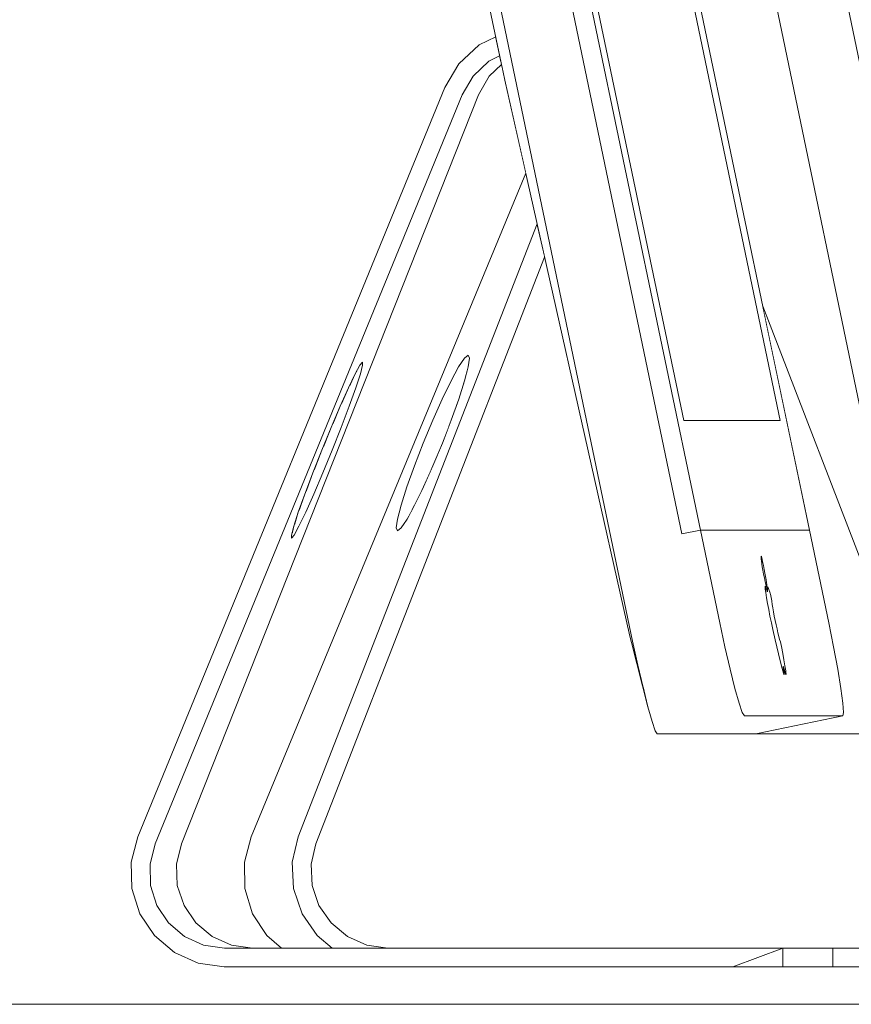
# Model space of a CAD drawing. Header units: millimetres. Extents: x -30280 to 309309, y -17460 to 4378.
# Tile 380 of 656: x 125637 to 125860, y -10686 to -10422. Entities that reach past the tile are written whole.
import ezdxf

# ---------------------------------------------------------------- set-up
doc = ezdxf.new("R2010")
doc.units = ezdxf.units.MM
doc.header["$MEASUREMENT"] = 0
doc.linetypes.add('Wipeout_Contour', pattern=[1000, 0, -1000])
doc.layers.add('P1_PLANTA PRIMERA_3_12_FAÇ_Façana', color=7, linetype='Continuous')
doc.layers.add('P1_PLANTA PRIMERA_3_Nuevo_09_EI_Mobiliari general', color=7, linetype='Continuous')
doc.layers.add('P1_PLANTA PRIMERA_3_Nuevo_09_EI_Mobiliari general_Pluma_Nº__1', color=7, linetype='Continuous', lineweight=5)

msp = doc.modelspace()

# ---------------------------------------------------------------- linework, layer by layer
at = {"layer": 'P1_PLANTA PRIMERA_3_Nuevo_09_EI_Mobiliari general_Pluma_Nº__1', "color": 7, "linetype": 'Continuous', "lineweight": 5}
msp.add_line((126352.39, -10686.05), (125602.39, -10686.05), dxfattribs=at)

# ---------------------------------------------------------------- wipeouts: each hides what was drawn before it
at = {"color": 254, "linetype": 'Wipeout_Contour', "lineweight": 0, "ltscale": 2397005.53849959}
msp.add_wipeout([(125679.25, -10648.53), (125679.49, -10654.18), (125681.29, -10659.56), (125684.49, -10664.25), (125688.86, -10667.88), (125694.05, -10670.18), (125699.66, -10670.97), (125707.38, -10670.97), (125703.51, -10667.65), (125699.68, -10661.78), (125697.61, -10655.06), (125697.47, -10648), (125699.26, -10641.14), (125772.86, -10463.35), (125767.25, -10438.44), (125766.37, -10434.24), (125763.06, -10437.4), (125760.2, -10442.38), (125680.58, -10643.04)], dxfattribs=at).dxf.layer = 'P1_PLANTA PRIMERA_3_12_FAÇ_Façana'
at = {"color": 254, "linetype": 'Wipeout_Contour', "lineweight": 0, "ltscale": 505153.528519}
msp.add_wipeout([(125824.32, -10251.1), (125888.57, -10560.05), (125893.52, -10559.01), (125829.27, -10250.06)], dxfattribs=at).dxf.layer = 'P1_PLANTA PRIMERA_3_Nuevo_09_EI_Mobiliari general'

# ---------------------------------------------------------------- next in the draw order: wipeouts: each hides what was drawn before it
at = {"color": 254, "linetype": 'Wipeout_Contour', "lineweight": 0, "ltscale": 757792.832656}
msp.add_wipeout([(125888.57, -10560.05), (125824.32, -10251.1), (125806.02, -10254.95), (125875.43, -10588.75), (125898.69, -10583.87), (125893.52, -10559.01)], dxfattribs=at).dxf.layer = 'P1_PLANTA PRIMERA_3_Nuevo_09_EI_Mobiliari general'
at = {"color": 254, "linetype": 'Wipeout_Contour', "lineweight": 0, "ltscale": 2018805.707801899}
msp.add_wipeout([(125710.29, -10648), (125710.64, -10655.06), (125712.92, -10661.78), (125716.96, -10667.65), (125720.97, -10670.97), (125735.89, -10670.97), (125730.27, -10670.18), (125725.07, -10667.88), (125720.69, -10664.25), (125717.46, -10659.56), (125715.63, -10654.18), (125715.36, -10648.53), (125716.65, -10643.04), (125777.93, -10485.88), (125775.93, -10476.97), (125711.91, -10641.14)], dxfattribs=at).dxf.layer = 'P1_PLANTA PRIMERA_3_Nuevo_09_EI_Mobiliari general'

# ---------------------------------------------------------------- next in the draw order: wipeouts: each hides what was drawn before it
at = {"color": 254, "linetype": 'Wipeout_Contour', "lineweight": 0, "ltscale": 757581.54484}
msp.add_wipeout([(125806.02, -10254.95), (125801.79, -10257.08), (125805, -10348.69), (125836.38, -10499.05), (125870.48, -10587.4), (125875.43, -10588.75)], dxfattribs=at).dxf.layer = 'P1_PLANTA PRIMERA_3_Nuevo_09_EI_Mobiliari general'
at = {"color": 254, "linetype": 'Wipeout_Contour', "lineweight": 0, "ltscale": 504781.041187}
msp.add_wipeout([(125756.46, -10512.93), (125754.89, -10515.29), (125757.21, -10516.23), (125757.71, -10513.44)], dxfattribs=at).dxf.layer = 'P1_PLANTA PRIMERA_3_Nuevo_09_EI_Mobiliari general'
at = {"color": 254, "linetype": 'Wipeout_Contour', "lineweight": 0, "ltscale": 630957.281166}
msp.add_wipeout([(125747.95, -10529.59), (125752.22, -10531.32), (125752.89, -10529.59), (125754.36, -10525.48), (125750.49, -10523.91)], dxfattribs=at).dxf.layer = 'P1_PLANTA PRIMERA_3_Nuevo_09_EI_Mobiliari general'
at = {"color": 254, "linetype": 'Wipeout_Contour', "lineweight": 0, "ltscale": 504656.606721}
msp.add_wipeout([(125703.51, -10667.65), (125707.38, -10670.97), (125720.97, -10670.97), (125716.96, -10667.65)], dxfattribs=at).dxf.layer = 'P1_PLANTA PRIMERA_3_Nuevo_09_EI_Mobiliari general'

# ---------------------------------------------------------------- next in the draw order: wipeouts: each hides what was drawn before it
at = {"color": 254, "linetype": 'Wipeout_Contour', "lineweight": 0, "ltscale": 1389310.656725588}
msp.add_wipeout([(125857.86, -10608.73), (125834.53, -10613.62), (125878.05, -10613.62), (125870.48, -10587.4), (125836.38, -10499.05), (125854.08, -10583.87), (125855.37, -10590.3), (125856.48, -10596.3), (125857.34, -10601.45), (125857.87, -10605.4), (125858.05, -10607.89)], dxfattribs=at).dxf.layer = 'P1_PLANTA PRIMERA_3_Nuevo_09_EI_Mobiliari general'
at = {"color": 254, "linetype": 'Wipeout_Contour', "lineweight": 0, "ltscale": 630972.410331}
msp.add_wipeout([(125754.89, -10515.29), (125752.86, -10519.03), (125756.06, -10520.33), (125756.48, -10519.03), (125757.21, -10516.23)], dxfattribs=at).dxf.layer = 'P1_PLANTA PRIMERA_3_Nuevo_09_EI_Mobiliari general'
at = {"color": 254, "linetype": 'Wipeout_Contour', "lineweight": 0, "ltscale": 630947.873828}
msp.add_wipeout([(125745.42, -10535.68), (125749.79, -10537.46), (125750.53, -10535.68), (125752.22, -10531.32), (125747.95, -10529.59)], dxfattribs=at).dxf.layer = 'P1_PLANTA PRIMERA_3_Nuevo_09_EI_Mobiliari general'
at = {"color": 254, "linetype": 'Wipeout_Contour', "lineweight": 0, "ltscale": 504639.36679}
msp.add_wipeout([(125699.68, -10661.78), (125703.51, -10667.65), (125716.96, -10667.65), (125712.92, -10661.78)], dxfattribs=at).dxf.layer = 'P1_PLANTA PRIMERA_3_Nuevo_09_EI_Mobiliari general'

# ---------------------------------------------------------------- next in the draw order: linework, layer by layer
at = {"layer": 'P1_PLANTA PRIMERA_3_Nuevo_09_EI_Mobiliari general_Pluma_Nº__1', "color": 7, "linetype": 'Continuous', "lineweight": 5}
for p, q in [((125854.08, -10583.87), (125848.89, -10559.01)), ((125855.37, -10590.3), (125854.08, -10583.87)), ((125856.48, -10596.3), (125855.37, -10590.3)), ((125857.34, -10601.45), (125856.48, -10596.3)), ((125857.87, -10605.4), (125857.34, -10601.45))]:
    msp.add_line(p, q, dxfattribs=at)

# ---------------------------------------------------------------- next in the draw order: wipeouts: each hides what was drawn before it
at = {"color": 254, "linetype": 'Wipeout_Contour', "lineweight": 0, "ltscale": 630965.661879}
msp.add_wipeout([(125750.49, -10523.91), (125754.36, -10525.48), (125754.92, -10523.91), (125756.06, -10520.33), (125752.86, -10519.03)], dxfattribs=at).dxf.layer = 'P1_PLANTA PRIMERA_3_Nuevo_09_EI_Mobiliari general'
at = {"color": 254, "linetype": 'Wipeout_Contour', "lineweight": 0, "ltscale": 630938.09864}
msp.add_wipeout([(125745.42, -10535.68), (125743.05, -10541.78), (125747.24, -10543.47), (125747.99, -10541.78), (125749.79, -10537.46)], dxfattribs=at).dxf.layer = 'P1_PLANTA PRIMERA_3_Nuevo_09_EI_Mobiliari general'
at = {"color": 254, "linetype": 'Wipeout_Contour', "lineweight": 0, "ltscale": 3662242.652510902}
msp.add_wipeout([(125839.71, -10588.4), (125840.59, -10592.13), (125841.43, -10595.46), (125841.95, -10597.37), (125841.97, -10596.31), (125842.43, -10597.3), (125842.35, -10595.36), (125842.09, -10593.79), (125841.78, -10592.05), (125841.42, -10590.18), (125841.13, -10588.98), (125840.71, -10587.5), (125840.23, -10585.49), (125839.98, -10584.37), (125839.73, -10583.21), (125839.49, -10582.04), (125839.27, -10580.92), (125839.08, -10579.86), (125838.79, -10578.07), (125838.53, -10576.57), (125838.04, -10574.9), (125837.15, -10574.08), (125837.2, -10575.71), (125837.42, -10577.12), (125837.68, -10578.64), (125837.99, -10580.3), (125838.33, -10582.07), (125838.7, -10583.87), (125839.09, -10585.66)], dxfattribs=at).dxf.layer = 'P1_PLANTA PRIMERA_3_Nuevo_09_EI_Mobiliari general'
at = {"color": 254, "linetype": 'Wipeout_Contour', "lineweight": 0, "ltscale": 504625.071212}
msp.add_wipeout([(125697.61, -10655.06), (125699.68, -10661.78), (125712.92, -10661.78), (125710.64, -10655.06)], dxfattribs=at).dxf.layer = 'P1_PLANTA PRIMERA_3_Nuevo_09_EI_Mobiliari general'

# ---------------------------------------------------------------- next in the draw order: wipeouts: each hides what was drawn before it
at = {"color": 254, "linetype": 'Wipeout_Contour', "lineweight": 0, "ltscale": 504858.672013}
msp.add_wipeout([(125755.2, -10250.06), (125750.23, -10251.1), (125814.71, -10560.05), (125819.67, -10559.01)], dxfattribs=at).dxf.layer = 'P1_PLANTA PRIMERA_3_Nuevo_09_EI_Mobiliari general'
at = {"color": 254, "linetype": 'Wipeout_Contour', "lineweight": 0, "ltscale": 630928.635281}
msp.add_wipeout([(125741.03, -10547.46), (125744.73, -10548.96), (125745.46, -10547.46), (125747.24, -10543.47), (125743.05, -10541.78)], dxfattribs=at).dxf.layer = 'P1_PLANTA PRIMERA_3_Nuevo_09_EI_Mobiliari general'
at = {"color": 254, "linetype": 'Wipeout_Contour', "lineweight": 0, "ltscale": 1515358.388331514}
msp.add_wipeout([(125836.45, -10569.78), (125836.64, -10570.78), (125836.85, -10571.81), (125837.07, -10572.84), (125837.29, -10573.86), (125837.27, -10572.29), (125836.96, -10570.53), (125836.77, -10569.53), (125836.56, -10568.5), (125836.34, -10567.46), (125836.12, -10566.45), (125836.14, -10568.01)], dxfattribs=at).dxf.layer = 'P1_PLANTA PRIMERA_3_Nuevo_09_EI_Mobiliari general'
at = {"color": 254, "linetype": 'Wipeout_Contour', "lineweight": 0, "ltscale": 504617.92237}
msp.add_wipeout([(125697.47, -10648), (125697.61, -10655.06), (125710.64, -10655.06), (125710.29, -10648)], dxfattribs=at).dxf.layer = 'P1_PLANTA PRIMERA_3_Nuevo_09_EI_Mobiliari general'

# ---------------------------------------------------------------- next in the draw order: wipeouts: each hides what was drawn before it
at = {"color": 254, "linetype": 'Wipeout_Contour', "lineweight": 0, "ltscale": 630920.145045}
msp.add_wipeout([(125741.03, -10547.46), (125739.47, -10552.33), (125742.43, -10553.54), (125743.09, -10552.33), (125744.73, -10548.96)], dxfattribs=at).dxf.layer = 'P1_PLANTA PRIMERA_3_Nuevo_09_EI_Mobiliari general'
at = {"color": 254, "linetype": 'Wipeout_Contour', "lineweight": 0, "ltscale": 504618.445346}
msp.add_wipeout([(125699.26, -10641.14), (125697.47, -10648), (125710.29, -10648), (125711.91, -10641.14)], dxfattribs=at).dxf.layer = 'P1_PLANTA PRIMERA_3_Nuevo_09_EI_Mobiliari general'

# ---------------------------------------------------------------- next in the draw order: wipeouts: each hides what was drawn before it
at = {"color": 254, "linetype": 'Wipeout_Contour', "lineweight": 0, "ltscale": 504729.988063}
msp.add_wipeout([(125738.5, -10556.08), (125740.51, -10556.89), (125742.43, -10553.54), (125739.47, -10552.33)], dxfattribs=at).dxf.layer = 'P1_PLANTA PRIMERA_3_Nuevo_09_EI_Mobiliari general'

# ---------------------------------------------------------------- next in the draw order: wipeouts: each hides what was drawn before it
at = {"color": 254, "linetype": 'Wipeout_Contour', "lineweight": 0, "ltscale": 504726.751318}
msp.add_wipeout([(125738.17, -10558.43), (125739.49, -10558.43), (125740.51, -10556.89), (125738.5, -10556.08)], dxfattribs=at).dxf.layer = 'P1_PLANTA PRIMERA_3_Nuevo_09_EI_Mobiliari general'

# ---------------------------------------------------------------- next in the draw order: wipeouts: each hides what was drawn before it
at = {"color": 254, "linetype": 'Wipeout_Contour', "lineweight": 0, "ltscale": 757350.68309}
msp.add_wipeout([(125731.86, -10254.95), (125801.53, -10588.75), (125824.86, -10583.87), (125819.67, -10559.01), (125814.71, -10560.05), (125750.23, -10251.1)], dxfattribs=at).dxf.layer = 'P1_PLANTA PRIMERA_3_Nuevo_09_EI_Mobiliari general'

# ---------------------------------------------------------------- next in the draw order: wipeouts: each hides what was drawn before it
at = {"color": 254, "linetype": 'Wipeout_Contour', "lineweight": 0, "ltscale": 504912.117639}
msp.add_wipeout([(125783.7, -10254.59), (125757.8, -10254.59), (125815.2, -10529.62), (125841.1, -10529.62)], dxfattribs=at).dxf.layer = 'P1_PLANTA PRIMERA_3_Nuevo_09_EI_Mobiliari general'
at = {"color": 254, "linetype": 'Wipeout_Contour', "lineweight": 0, "ltscale": 505035.01494}
msp.add_wipeout([(125824.86, -10583.87), (125801.53, -10588.75), (125802.92, -10595.19), (125826.25, -10590.3)], dxfattribs=at).dxf.layer = 'P1_PLANTA PRIMERA_3_Nuevo_09_EI_Mobiliari general'

# ---------------------------------------------------------------- next in the draw order: wipeouts: each hides what was drawn before it
at = {"color": 254, "linetype": 'Wipeout_Contour', "lineweight": 0, "ltscale": 757182.169192}
msp.add_wipeout([(125731.86, -10254.95), (125731.87, -10257.08), (125761.41, -10410.46), (125767.25, -10438.44), (125800.81, -10587.4), (125801.53, -10588.75)], dxfattribs=at).dxf.layer = 'P1_PLANTA PRIMERA_3_Nuevo_09_EI_Mobiliari general'
at = {"color": 254, "linetype": 'Wipeout_Contour', "lineweight": 0, "ltscale": 505042.646252}
msp.add_wipeout([(125826.25, -10590.3), (125802.92, -10595.19), (125804.31, -10601.19), (125827.64, -10596.3)], dxfattribs=at).dxf.layer = 'P1_PLANTA PRIMERA_3_Nuevo_09_EI_Mobiliari general'

# ---------------------------------------------------------------- next in the draw order: wipeouts: each hides what was drawn before it
at = {"color": 254, "linetype": 'Wipeout_Contour', "lineweight": 0, "ltscale": 504768.2209}
msp.add_wipeout([(125755.84, -10442.38), (125760.2, -10442.38), (125763.06, -10437.4), (125758.77, -10437.4)], dxfattribs=at).dxf.layer = 'P1_PLANTA PRIMERA_3_Nuevo_09_EI_Mobiliari general'
at = {"color": 254, "linetype": 'Wipeout_Contour', "lineweight": 0, "ltscale": 504986.704283}
msp.add_wipeout([(125801.21, -10589.11), (125802.92, -10595.19), (125801.53, -10588.75), (125800.81, -10587.4)], dxfattribs=at).dxf.layer = 'P1_PLANTA PRIMERA_3_Nuevo_09_EI_Mobiliari general'
at = {"color": 254, "linetype": 'Wipeout_Contour', "lineweight": 0, "ltscale": 505049.877552}
msp.add_wipeout([(125827.64, -10596.3), (125804.31, -10601.19), (125805.61, -10606.34), (125828.94, -10601.45)], dxfattribs=at).dxf.layer = 'P1_PLANTA PRIMERA_3_Nuevo_09_EI_Mobiliari general'

# ---------------------------------------------------------------- next in the draw order: wipeouts: each hides what was drawn before it
at = {"color": 254, "linetype": 'Wipeout_Contour', "lineweight": 0, "ltscale": 505056.215628}
msp.add_wipeout([(125828.94, -10601.45), (125805.61, -10606.34), (125806.72, -10610.29), (125830.06, -10605.4)], dxfattribs=at).dxf.layer = 'P1_PLANTA PRIMERA_3_Nuevo_09_EI_Mobiliari general'

# ---------------------------------------------------------------- next in the draw order: wipeouts: each hides what was drawn before it
at = {"color": 254, "linetype": 'Wipeout_Contour', "lineweight": 0, "ltscale": 505061.228084}
msp.add_wipeout([(125830.06, -10605.4), (125806.72, -10610.29), (125807.58, -10612.77), (125830.91, -10607.89)], dxfattribs=at).dxf.layer = 'P1_PLANTA PRIMERA_3_Nuevo_09_EI_Mobiliari general'

# ---------------------------------------------------------------- next in the draw order: wipeouts: each hides what was drawn before it
at = {"color": 254, "linetype": 'Wipeout_Contour', "lineweight": 0, "ltscale": 505064.572925}
msp.add_wipeout([(125830.91, -10607.89), (125807.58, -10612.77), (125808.12, -10613.62), (125831.45, -10608.73)], dxfattribs=at).dxf.layer = 'P1_PLANTA PRIMERA_3_Nuevo_09_EI_Mobiliari general'

# ---------------------------------------------------------------- next in the draw order: wipeouts: each hides what was drawn before it
at = {"color": 254, "linetype": 'Wipeout_Contour', "lineweight": 0, "ltscale": 505118.420115}
msp.add_wipeout([(125808.12, -10613.62), (125834.53, -10613.62), (125857.86, -10608.73), (125831.45, -10608.73)], dxfattribs=at).dxf.layer = 'P1_PLANTA PRIMERA_3_Nuevo_09_EI_Mobiliari general'

# ---------------------------------------------------------------- next in the draw order: linework, layer by layer
at = {"layer": 'P1_PLANTA PRIMERA_3_Nuevo_09_EI_Mobiliari general_Pluma_Nº__1', "color": 7, "linetype": 'Continuous', "lineweight": 5}
for p, q in [((125858.05, -10607.89), (125857.87, -10605.4)), ((125857.86, -10608.73), (125858.05, -10607.89))]:
    msp.add_line(p, q, dxfattribs=at)

# ---------------------------------------------------------------- next in the draw order: wipeouts: each hides what was drawn before it
at = {"color": 254, "linetype": 'Wipeout_Contour', "lineweight": 0, "ltscale": 3280165.375272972}
msp.add_wipeout([(125667.15, -10648), (125667.34, -10655.06), (125669.46, -10661.78), (125673.35, -10667.65), (125678.71, -10672.19), (125685.11, -10675.07), (125692.08, -10676.05), (125828.34, -10676.05), (125841.81, -10670.97), (125692.11, -10670.97), (125686.54, -10670.18), (125681.42, -10667.88), (125677.13, -10664.25), (125674.02, -10659.56), (125672.32, -10654.18), (125672.17, -10648.53), (125673.58, -10643.04), (125755.84, -10442.38), (125758.77, -10437.4), (125762.96, -10433.42), (125765.88, -10431.92), (125764.83, -10426.88), (125760.42, -10429.04), (125754.96, -10434.08), (125751.17, -10440.48), (125668.9, -10641.14)], dxfattribs=at).dxf.layer = 'P1_PLANTA PRIMERA_3_Nuevo_09_EI_Mobiliari general'

# ---------------------------------------------------------------- next in the draw order: linework, layer by layer
at = {"layer": 'P1_PLANTA PRIMERA_3_Nuevo_09_EI_Mobiliari general_Pluma_Nº__1', "color": 7, "linetype": 'Continuous', "lineweight": 5}
for p, q in [((125848.89, -10559.01), (125784.41, -10250.06)), ((125888.57, -10560.05), (125824.32, -10251.1)), ((125841.1, -10529.62), (125783.7, -10254.59)), ((125806.02, -10254.95), (125875.43, -10588.75)), ((125760.42, -10429.04), (125764.83, -10426.88)), ((125751.17, -10440.48), (125754.96, -10434.08)), ((125870.48, -10587.4), (125836.38, -10499.05)), ((125754.89, -10515.29), (125756.46, -10512.93)), ((125756.46, -10512.93), (125757.44, -10512.13)), ((125757.44, -10512.13), (125757.78, -10512.93)), ((125757.78, -10512.93), (125757.45, -10515.29)), ((125752.86, -10519.03), (125754.89, -10515.29)), ((125757.45, -10515.29), (125756.48, -10519.03)), ((125750.49, -10523.91), (125752.86, -10519.03)), ((125756.48, -10519.03), (125754.92, -10523.91)), ((125747.95, -10529.59), (125750.49, -10523.91)), ((125754.92, -10523.91), (125752.89, -10529.59)), ((125745.42, -10535.68), (125747.95, -10529.59)), ((125752.89, -10529.59), (125750.53, -10535.68)), ((125841.1, -10529.62), (125815.2, -10529.62)), ((125743.05, -10541.78), (125745.42, -10535.68)), ((125750.53, -10535.68), (125747.99, -10541.78)), ((125741.03, -10547.46), (125743.05, -10541.78)), ((125747.99, -10541.78), (125745.46, -10547.46)), ((125739.47, -10552.33), (125741.03, -10547.46)), ((125745.46, -10547.46), (125743.09, -10552.33)), ((125738.5, -10556.08), (125739.47, -10552.33)), ((125743.09, -10552.33), (125741.05, -10556.08)), ((125738.17, -10558.43), (125738.5, -10556.08)), ((125741.05, -10556.08), (125739.49, -10558.43)), ((125738.51, -10559.23), (125738.17, -10558.43)), ((125739.49, -10558.43), (125738.51, -10559.23)), ((125819.67, -10559.01), (125814.71, -10560.05)), ((125848.89, -10559.01), (125819.67, -10559.01)), ((125819.67, -10559.01), (125824.86, -10583.87)), ((125835.93, -10566.31), (125835.94, -10566.07)), ((125835.97, -10566.73), (125835.93, -10566.31)), ((125835.94, -10566.07), (125835.98, -10566.01)), ((125836.04, -10567.3), (125835.97, -10566.73)), ((125835.98, -10566.01), (125836.03, -10566.07)), ((125836.03, -10566.07), (125836.12, -10566.45)), ((125836.12, -10566.45), (125836.34, -10567.46)), ((125836.14, -10568.01), (125836.04, -10567.3)), ((125836.28, -10568.85), (125836.14, -10568.01)), ((125836.45, -10569.78), (125836.28, -10568.85)), ((125836.34, -10567.46), (125836.56, -10568.5)), ((125836.56, -10568.5), (125836.77, -10569.53)), ((125836.64, -10570.78), (125836.45, -10569.78)), ((125836.85, -10571.81), (125836.64, -10570.78)), ((125836.77, -10569.53), (125836.96, -10570.53)), ((125837.07, -10572.84), (125836.85, -10571.81)), ((125836.96, -10570.53), (125837.13, -10571.46)), ((125837.13, -10571.46), (125837.27, -10572.29)), ((125837.08, -10574.01), (125837.04, -10574.11)), ((125837.04, -10574.11), (125837.04, -10574.39)), ((125837.04, -10574.39), (125837.08, -10574.84)), ((125837.29, -10573.86), (125837.07, -10572.84)), ((125837.15, -10574.08), (125837.08, -10574.01)), ((125837.26, -10574.34), (125837.15, -10574.08)), ((125837.4, -10574.77), (125837.26, -10574.34)), ((125837.27, -10572.29), (125837.37, -10573.01)), ((125837.38, -10574.24), (125837.29, -10573.86)), ((125837.37, -10573.01), (125837.45, -10573.58)), ((125837.43, -10574.3), (125837.38, -10574.24)), ((125837.47, -10574.24), (125837.43, -10574.3)), ((125837.45, -10573.58), (125837.48, -10574)), ((125837.48, -10574), (125837.47, -10574.24)), ((125837.65, -10574.28), (125837.63, -10574.62)), ((125837.63, -10574.62), (125837.7, -10575.38)), ((125837.72, -10574.22), (125837.65, -10574.28)), ((125837.85, -10574.42), (125837.72, -10574.22)), ((125838.04, -10574.9), (125837.85, -10574.42)), ((125837.08, -10574.84), (125837.2, -10575.71)), ((125837.2, -10575.71), (125837.42, -10577.12)), ((125837.53, -10575.19), (125837.4, -10574.77)), ((125837.42, -10577.12), (125837.68, -10578.64)), ((125837.59, -10575.39), (125837.53, -10575.19)), ((125837.68, -10575.55), (125837.59, -10575.39)), ((125837.7, -10575.5), (125837.68, -10575.55)), ((125837.7, -10575.38), (125837.7, -10575.5)), ((125838.26, -10575.62), (125838.04, -10574.9)), ((125838.53, -10576.57), (125838.26, -10575.62)), ((125838.68, -10577.14), (125838.53, -10576.57)), ((125838.7, -10577.4), (125838.68, -10577.14)), ((125838.79, -10578.07), (125838.7, -10577.4)), ((125837.68, -10578.64), (125837.99, -10580.3)), ((125838.92, -10578.9), (125838.79, -10578.07)), ((125839.08, -10579.86), (125838.92, -10578.9)), ((125839.27, -10580.92), (125839.08, -10579.86)), ((125837.99, -10580.3), (125838.33, -10582.07)), ((125838.33, -10582.07), (125838.71, -10583.87)), ((125839.49, -10582.04), (125839.27, -10580.92)), ((125839.73, -10583.21), (125839.49, -10582.04)), ((125824.86, -10583.87), (125826.25, -10590.3)), ((125838.71, -10583.87), (125839.09, -10585.66)), ((125839.98, -10584.37), (125839.73, -10583.21)), ((125840.23, -10585.49), (125839.98, -10584.37)), ((125801.21, -10589.12), (125800.81, -10587.4)), ((125839.09, -10585.66), (125839.71, -10588.4)), ((125840.48, -10586.55), (125840.23, -10585.49)), ((125840.71, -10587.5), (125840.48, -10586.55)), ((125840.93, -10588.32), (125840.71, -10587.5)), ((125805.61, -10606.34), (125801.21, -10589.12)), ((125801.53, -10588.75), (125802.92, -10595.19)), ((125826.25, -10590.3), (125827.64, -10596.3)), ((125839.71, -10588.4), (125840.59, -10592.13)), ((125841.13, -10588.98), (125840.93, -10588.32)), ((125841.26, -10589.38), (125841.13, -10588.98)), ((125841.42, -10590.18), (125841.26, -10589.38)), ((125841.78, -10592.06), (125841.42, -10590.18)), ((125840.59, -10592.13), (125841.43, -10595.46)), ((125842.09, -10593.79), (125841.78, -10592.06)), ((125802.92, -10595.19), (125804.31, -10601.19)), ((125841.43, -10595.46), (125841.95, -10597.37)), ((125841.88, -10595.61), (125841.88, -10595.56)), ((125841.88, -10595.56), (125841.98, -10595.66)), ((125841.88, -10595.72), (125841.88, -10595.61)), ((125841.9, -10595.87), (125841.88, -10595.72)), ((125841.98, -10595.66), (125842.07, -10595.97)), ((125842.35, -10595.36), (125842.09, -10593.79)), ((125842.55, -10596.69), (125842.35, -10595.36)), ((125827.64, -10596.3), (125828.94, -10601.45)), ((125841.97, -10596.31), (125841.9, -10595.87)), ((125841.95, -10597.37), (125842.02, -10597.59)), ((125842.06, -10596.87), (125841.97, -10596.31)), ((125842.02, -10597.59), (125842.08, -10597.72)), ((125842.11, -10597.23), (125842.06, -10596.87)), ((125842.07, -10595.97), (125842.13, -10596.18)), ((125842.08, -10597.72), (125842.14, -10597.67)), ((125842.13, -10597.5), (125842.11, -10597.23)), ((125842.13, -10596.18), (125842.22, -10596.55)), ((125842.14, -10597.67), (125842.13, -10597.5)), ((125842.22, -10596.55), (125842.33, -10596.96)), ((125842.33, -10596.96), (125842.43, -10597.3)), ((125842.43, -10597.3), (125842.51, -10597.55)), ((125842.51, -10597.55), (125842.58, -10597.7)), ((125842.61, -10597.21), (125842.55, -10596.69)), ((125842.58, -10597.7), (125842.62, -10597.75)), ((125842.64, -10597.55), (125842.61, -10597.21)), ((125842.62, -10597.75), (125842.64, -10597.55)), ((125804.31, -10601.19), (125805.61, -10606.34)), ((125828.94, -10601.45), (125830.06, -10605.4)), ((125805.61, -10606.34), (125806.72, -10610.29)), ((125830.06, -10605.4), (125830.91, -10607.88)), ((125830.91, -10607.88), (125831.46, -10608.73)), ((125831.46, -10608.73), (125857.86, -10608.73)), ((125834.53, -10613.62), (125857.86, -10608.73)), ((125806.72, -10610.29), (125807.58, -10612.77)), ((125807.58, -10612.77), (125808.12, -10613.62)), ((125808.12, -10613.62), (125834.53, -10613.62)), ((125878.05, -10613.62), (125834.53, -10613.62)), ((125667.15, -10648), (125668.9, -10641.14)), ((125699.26, -10641.14), (125697.47, -10648)), ((125710.29, -10648), (125711.91, -10641.14)), ((125716.65, -10643.04), (125715.36, -10648.52)), ((125667.34, -10655.06), (125667.15, -10648)), ((125697.47, -10648), (125697.61, -10655.06)), ((125710.64, -10655.06), (125710.29, -10648)), ((125715.36, -10648.52), (125715.63, -10654.18)), ((125669.46, -10661.78), (125667.34, -10655.06)), ((125697.61, -10655.06), (125699.68, -10661.78)), ((125712.92, -10661.78), (125710.64, -10655.06)), ((125715.63, -10654.18), (125717.46, -10659.56)), ((125699.68, -10661.78), (125703.51, -10667.65)), ((125716.96, -10667.65), (125712.92, -10661.78)), ((125717.46, -10659.56), (125720.69, -10664.25)), ((125720.69, -10664.25), (125725.07, -10667.88)), ((125703.51, -10667.65), (125707.38, -10670.97)), ((125720.97, -10670.97), (125716.96, -10667.65)), ((125725.07, -10667.88), (125730.27, -10670.18)), ((125685.11, -10675.07), (125678.71, -10672.19)), ((125730.27, -10670.18), (125735.89, -10670.97)), ((125692.08, -10676.05), (125685.11, -10675.07))]:
    msp.add_line(p, q, dxfattribs=at)

# ---------------------------------------------------------------- next in the draw order: wipeouts: each hides what was drawn before it
at = {"color": 254, "linetype": 'Wipeout_Contour', "lineweight": 0, "ltscale": 378590.663616}
msp.add_wipeout([(125765.88, -10431.92), (125762.96, -10433.42), (125766.2, -10433.42)], dxfattribs=at).dxf.layer = 'P1_PLANTA PRIMERA_3_Nuevo_09_EI_Mobiliari general'
at = {"color": 254, "linetype": 'Wipeout_Contour', "lineweight": 0, "ltscale": 378502.087484}
msp.add_wipeout([(125727.4, -10516.72), (125728.55, -10517.19), (125729.16, -10514.84)], dxfattribs=at).dxf.layer = 'P1_PLANTA PRIMERA_3_Nuevo_09_EI_Mobiliari general'
at = {"color": 254, "linetype": 'Wipeout_Contour', "lineweight": 0, "ltscale": 630816.831152}
msp.add_wipeout([(125723.15, -10525.81), (125721.12, -10530.55), (125723.43, -10531.49), (125725.58, -10525.81), (125723.53, -10524.98)], dxfattribs=at).dxf.layer = 'P1_PLANTA PRIMERA_3_Nuevo_09_EI_Mobiliari general'
at = {"color": 254, "linetype": 'Wipeout_Contour', "lineweight": 0, "ltscale": 504505.911776}
msp.add_wipeout([(125673.58, -10643.04), (125672.17, -10648.53), (125679.25, -10648.53), (125680.58, -10643.04)], dxfattribs=at).dxf.layer = 'P1_PLANTA PRIMERA_3_Nuevo_09_EI_Mobiliari general'
at = {"color": 254, "linetype": 'Wipeout_Contour', "lineweight": 0, "ltscale": 504558.907047}
msp.add_wipeout([(125681.42, -10667.88), (125686.54, -10670.18), (125694.05, -10670.18), (125688.86, -10667.88)], dxfattribs=at).dxf.layer = 'P1_PLANTA PRIMERA_3_Nuevo_09_EI_Mobiliari general'
at = {"color": 254, "linetype": 'Wipeout_Contour', "lineweight": 0, "ltscale": 378867.283024}
msp.add_wipeout([(125841.81, -10676.05), (125841.81, -10670.97), (125828.34, -10676.05)], dxfattribs=at).dxf.layer = 'P1_PLANTA PRIMERA_3_Nuevo_09_EI_Mobiliari general'

# ---------------------------------------------------------------- next in the draw order: linework, layer by layer
at = {"layer": 'P1_PLANTA PRIMERA_3_Nuevo_09_EI_Mobiliari general_Pluma_Nº__1', "color": 7, "linetype": 'Continuous', "lineweight": 5}
for p, q in [((125728.43, -10514.84), (125729.12, -10514.03)), ((125729.12, -10514.03), (125729.16, -10514.84)), ((125828.34, -10676.05), (125692.08, -10676.05))]:
    msp.add_line(p, q, dxfattribs=at)

# ---------------------------------------------------------------- next in the draw order: wipeouts: each hides what was drawn before it
at = {"color": 254, "linetype": 'Wipeout_Contour', "lineweight": 0, "ltscale": 504779.95396}
msp.add_wipeout([(125758.77, -10437.4), (125763.06, -10437.4), (125766.37, -10434.24), (125762.96, -10433.42)], dxfattribs=at).dxf.layer = 'P1_PLANTA PRIMERA_3_Nuevo_09_EI_Mobiliari general'
at = {"color": 254, "linetype": 'Wipeout_Contour', "lineweight": 0, "ltscale": 630831.983665}
msp.add_wipeout([(125727.14, -10517.19), (125725.67, -10520.26), (125727.33, -10520.93), (125728.55, -10517.19), (125727.4, -10516.72)], dxfattribs=at).dxf.layer = 'P1_PLANTA PRIMERA_3_Nuevo_09_EI_Mobiliari general'
at = {"color": 254, "linetype": 'Wipeout_Contour', "lineweight": 0, "ltscale": 630807.451738}
msp.add_wipeout([(125718.61, -10536.61), (125721.02, -10537.58), (125723.43, -10531.49), (125721.12, -10530.55), (125720.72, -10531.49)], dxfattribs=at).dxf.layer = 'P1_PLANTA PRIMERA_3_Nuevo_09_EI_Mobiliari general'
at = {"color": 254, "linetype": 'Wipeout_Contour', "lineweight": 0, "ltscale": 504505.483435}
msp.add_wipeout([(125679.25, -10648.53), (125672.17, -10648.53), (125672.32, -10654.18), (125679.49, -10654.18)], dxfattribs=at).dxf.layer = 'P1_PLANTA PRIMERA_3_Nuevo_09_EI_Mobiliari general'
at = {"color": 254, "linetype": 'Wipeout_Contour', "lineweight": 0, "ltscale": 504580.852274}
msp.add_wipeout([(125686.54, -10670.18), (125692.11, -10670.97), (125699.66, -10670.97), (125694.05, -10670.18)], dxfattribs=at).dxf.layer = 'P1_PLANTA PRIMERA_3_Nuevo_09_EI_Mobiliari general'
at = {"color": 254, "linetype": 'Wipeout_Contour', "lineweight": 0, "ltscale": 505181.182564}
msp.add_wipeout([(125841.81, -10670.97), (125841.81, -10676.05), (125845.12, -10676.05), (125845.12, -10670.97)], dxfattribs=at).dxf.layer = 'P1_PLANTA PRIMERA_3_Nuevo_09_EI_Mobiliari general'

# ---------------------------------------------------------------- next in the draw order: linework, layer by layer
at = {"layer": 'P1_PLANTA PRIMERA_3_Nuevo_09_EI_Mobiliari general_Pluma_Nº__1', "color": 7, "linetype": 'Continuous', "lineweight": 5}
for p, q in [((125755.2, -10250.06), (125819.67, -10559.01)), ((125750.23, -10251.1), (125814.71, -10560.05)), ((125731.86, -10254.95), (125801.53, -10588.75)), ((125815.2, -10529.62), (125757.8, -10254.59)), ((125767.25, -10438.44), (125761.41, -10410.46)), ((125754.96, -10434.08), (125760.42, -10429.04)), ((125765.88, -10431.92), (125762.96, -10433.42)), ((125762.96, -10433.42), (125758.77, -10437.4)), ((125763.06, -10437.4), (125766.37, -10434.24)), ((125758.77, -10437.4), (125755.84, -10442.38)), ((125760.2, -10442.38), (125763.06, -10437.4)), ((125800.81, -10587.4), (125767.25, -10438.44)), ((125727.14, -10517.19), (125728.43, -10514.84)), ((125729.16, -10514.84), (125728.55, -10517.19)), ((125673.58, -10643.04), (125672.17, -10648.52)), ((125679.25, -10648.52), (125680.58, -10643.04)), ((125686.54, -10670.18), (125692.11, -10670.97)), ((125692.11, -10670.97), (125841.81, -10670.97)), ((125699.66, -10670.97), (125694.05, -10670.18)), ((125841.81, -10670.97), (125828.34, -10676.05)), ((125841.81, -10670.97), (125841.81, -10676.05)), ((125841.81, -10676.05), (125828.34, -10676.05))]:
    msp.add_line(p, q, dxfattribs=at)

# ---------------------------------------------------------------- next in the draw order: wipeouts: each hides what was drawn before it
at = {"color": 254, "linetype": 'Wipeout_Contour', "lineweight": 0, "ltscale": 630825.207846}
msp.add_wipeout([(125725.34, -10520.93), (125723.53, -10524.98), (125725.58, -10525.81), (125727.33, -10520.93), (125725.67, -10520.26)], dxfattribs=at).dxf.layer = 'P1_PLANTA PRIMERA_3_Nuevo_09_EI_Mobiliari general'
at = {"color": 254, "linetype": 'Wipeout_Contour', "lineweight": 0, "ltscale": 630797.722833}
msp.add_wipeout([(125718.21, -10537.58), (125716.18, -10542.73), (125718.52, -10543.68), (125721.02, -10537.58), (125718.61, -10536.61)], dxfattribs=at).dxf.layer = 'P1_PLANTA PRIMERA_3_Nuevo_09_EI_Mobiliari general'
at = {"color": 254, "linetype": 'Wipeout_Contour', "lineweight": 0, "ltscale": 504511.214887}
msp.add_wipeout([(125672.32, -10654.18), (125674.02, -10659.56), (125681.29, -10659.56), (125679.49, -10654.18)], dxfattribs=at).dxf.layer = 'P1_PLANTA PRIMERA_3_Nuevo_09_EI_Mobiliari general'
at = {"color": 254, "linetype": 'Wipeout_Contour', "lineweight": 0, "ltscale": 505194.005282}
msp.add_wipeout([(125845.12, -10670.97), (125845.12, -10676.05), (125848.25, -10676.05), (125848.25, -10670.97)], dxfattribs=at).dxf.layer = 'P1_PLANTA PRIMERA_3_Nuevo_09_EI_Mobiliari general'

# ---------------------------------------------------------------- next in the draw order: linework, layer by layer
at = {"layer": 'P1_PLANTA PRIMERA_3_Nuevo_09_EI_Mobiliari general_Pluma_Nº__1', "color": 7, "linetype": 'Continuous', "lineweight": 5}
for p, q in [((125725.34, -10520.93), (125727.14, -10517.19)), ((125728.55, -10517.19), (125727.33, -10520.93)), ((125723.15, -10525.81), (125725.34, -10520.93)), ((125727.33, -10520.93), (125725.58, -10525.81)), ((125720.72, -10531.49), (125723.15, -10525.81)), ((125725.58, -10525.81), (125723.43, -10531.49)), ((125718.21, -10537.58), (125720.72, -10531.49)), ((125723.43, -10531.49), (125721.02, -10537.58)), ((125672.17, -10648.52), (125672.32, -10654.18)), ((125679.49, -10654.18), (125679.25, -10648.52)), ((125841.81, -10670.97), (125845.12, -10670.97)), ((125845.12, -10676.05), (125841.81, -10676.05))]:
    msp.add_line(p, q, dxfattribs=at)

# ---------------------------------------------------------------- next in the draw order: wipeouts: each hides what was drawn before it
at = {"color": 254, "linetype": 'Wipeout_Contour', "lineweight": 0, "ltscale": 630788.318563}
msp.add_wipeout([(125713.98, -10548.51), (125716.08, -10549.36), (125718.52, -10543.68), (125716.18, -10542.73), (125715.8, -10543.68)], dxfattribs=at).dxf.layer = 'P1_PLANTA PRIMERA_3_Nuevo_09_EI_Mobiliari general'
at = {"color": 254, "linetype": 'Wipeout_Contour', "lineweight": 0, "ltscale": 504522.684655}
msp.add_wipeout([(125674.02, -10659.56), (125677.13, -10664.25), (125684.49, -10664.25), (125681.29, -10659.56)], dxfattribs=at).dxf.layer = 'P1_PLANTA PRIMERA_3_Nuevo_09_EI_Mobiliari general'
at = {"color": 254, "linetype": 'Wipeout_Contour', "lineweight": 0, "ltscale": 505205.695946}
msp.add_wipeout([(125848.25, -10670.97), (125848.25, -10676.05), (125850.99, -10676.05), (125850.99, -10670.97)], dxfattribs=at).dxf.layer = 'P1_PLANTA PRIMERA_3_Nuevo_09_EI_Mobiliari general'

# ---------------------------------------------------------------- next in the draw order: linework, layer by layer
at = {"layer": 'P1_PLANTA PRIMERA_3_Nuevo_09_EI_Mobiliari general_Pluma_Nº__1', "color": 7, "linetype": 'Continuous', "lineweight": 5}
for p, q in [((125715.8, -10543.68), (125718.21, -10537.58)), ((125721.02, -10537.58), (125718.52, -10543.68)), ((125672.32, -10654.18), (125674.02, -10659.56)), ((125681.29, -10659.56), (125679.49, -10654.18)), ((125673.35, -10667.65), (125669.46, -10661.78)), ((125845.12, -10670.97), (125848.25, -10670.97)), ((125848.25, -10676.05), (125845.12, -10676.05))]:
    msp.add_line(p, q, dxfattribs=at)

# ---------------------------------------------------------------- next in the draw order: wipeouts: each hides what was drawn before it
at = {"color": 254, "linetype": 'Wipeout_Contour', "lineweight": 0, "ltscale": 630779.893413}
msp.add_wipeout([(125713.65, -10549.36), (125712.16, -10553.53), (125713.89, -10554.24), (125716.08, -10549.36), (125713.98, -10548.51)], dxfattribs=at).dxf.layer = 'P1_PLANTA PRIMERA_3_Nuevo_09_EI_Mobiliari general'
at = {"color": 254, "linetype": 'Wipeout_Contour', "lineweight": 0, "ltscale": 504539.003666}
msp.add_wipeout([(125677.13, -10664.25), (125681.42, -10667.88), (125688.86, -10667.88), (125684.49, -10664.25)], dxfattribs=at).dxf.layer = 'P1_PLANTA PRIMERA_3_Nuevo_09_EI_Mobiliari general'
at = {"color": 254, "linetype": 'Wipeout_Contour', "lineweight": 0, "ltscale": 505215.457857}
msp.add_wipeout([(125850.99, -10670.97), (125850.99, -10676.05), (125853.15, -10676.05), (125853.15, -10670.97)], dxfattribs=at).dxf.layer = 'P1_PLANTA PRIMERA_3_Nuevo_09_EI_Mobiliari general'

# ---------------------------------------------------------------- next in the draw order: linework, layer by layer
at = {"layer": 'P1_PLANTA PRIMERA_3_Nuevo_09_EI_Mobiliari general_Pluma_Nº__1', "color": 7, "linetype": 'Continuous', "lineweight": 5}
for p, q in [((125777.93, -10485.88), (125716.65, -10643.04)), ((125713.65, -10549.36), (125715.8, -10543.68)), ((125718.52, -10543.68), (125716.08, -10549.36)), ((125674.02, -10659.56), (125677.13, -10664.25)), ((125684.49, -10664.25), (125681.29, -10659.56)), ((125677.13, -10664.25), (125681.42, -10667.88)), ((125688.86, -10667.88), (125684.49, -10664.25)), ((125678.71, -10672.19), (125673.35, -10667.65)), ((125681.42, -10667.88), (125686.54, -10670.18)), ((125694.05, -10670.18), (125688.86, -10667.88)), ((125848.25, -10670.97), (125850.98, -10670.97)), ((125850.98, -10676.05), (125848.25, -10676.05))]:
    msp.add_line(p, q, dxfattribs=at)

# ---------------------------------------------------------------- next in the draw order: wipeouts: each hides what was drawn before it
at = {"color": 254, "linetype": 'Wipeout_Contour', "lineweight": 0, "ltscale": 630773.047758}
msp.add_wipeout([(125711.91, -10554.24), (125710.85, -10557.48), (125712.09, -10557.98), (125713.89, -10554.24), (125712.16, -10553.53)], dxfattribs=at).dxf.layer = 'P1_PLANTA PRIMERA_3_Nuevo_09_EI_Mobiliari general'
at = {"color": 254, "linetype": 'Wipeout_Contour', "lineweight": 0, "ltscale": 505222.625756}
msp.add_wipeout([(125853.15, -10670.97), (125853.15, -10676.05), (125854.58, -10676.05), (125854.58, -10670.97)], dxfattribs=at).dxf.layer = 'P1_PLANTA PRIMERA_3_Nuevo_09_EI_Mobiliari general'

# ---------------------------------------------------------------- next in the draw order: linework, layer by layer
at = {"layer": 'P1_PLANTA PRIMERA_3_Nuevo_09_EI_Mobiliari general_Pluma_Nº__1', "color": 7, "linetype": 'Continuous', "lineweight": 5}
for p, q in [((125711.91, -10554.24), (125713.65, -10549.36)), ((125716.08, -10549.36), (125713.89, -10554.24)), ((125850.98, -10670.97), (125853.15, -10670.97)), ((125853.15, -10676.05), (125850.98, -10676.05))]:
    msp.add_line(p, q, dxfattribs=at)

# ---------------------------------------------------------------- next in the draw order: wipeouts: each hides what was drawn before it
at = {"color": 254, "linetype": 'Wipeout_Contour', "lineweight": 0, "ltscale": 378461.08504}
msp.add_wipeout([(125710.15, -10560.07), (125712.09, -10557.98), (125710.85, -10557.48)], dxfattribs=at).dxf.layer = 'P1_PLANTA PRIMERA_3_Nuevo_09_EI_Mobiliari general'
at = {"color": 254, "linetype": 'Wipeout_Contour', "lineweight": 0, "ltscale": 505241.930706}
msp.add_wipeout([(125862.22, -10670.97), (125855.2, -10670.97), (125855.2, -10676.05), (125862.22, -10676.05)], dxfattribs=at).dxf.layer = 'P1_PLANTA PRIMERA_3_Nuevo_09_EI_Mobiliari general'

# ---------------------------------------------------------------- next in the draw order: linework, layer by layer
at = {"layer": 'P1_PLANTA PRIMERA_3_Nuevo_09_EI_Mobiliari general_Pluma_Nº__1', "color": 7, "linetype": 'Continuous', "lineweight": 5}
for p, q in [((125668.9, -10641.14), (125751.17, -10440.48)), ((125755.84, -10442.38), (125673.58, -10643.04)), ((125680.58, -10643.04), (125760.2, -10442.38)), ((125772.86, -10463.35), (125699.26, -10641.14)), ((125711.91, -10641.14), (125775.93, -10476.97)), ((125710.69, -10557.98), (125711.91, -10554.24)), ((125713.89, -10554.24), (125712.09, -10557.98)), ((125710.08, -10560.33), (125710.69, -10557.98)), ((125712.09, -10557.98), (125710.81, -10560.33)), ((125710.12, -10561.13), (125710.08, -10560.33)), ((125710.81, -10560.33), (125710.12, -10561.13)), ((125853.15, -10670.97), (125854.58, -10670.97)), ((125854.58, -10670.97), (125855.2, -10670.97)), ((125855.2, -10670.97), (125862.22, -10670.97)), ((125855.2, -10670.97), (125855.2, -10676.05)), ((125854.58, -10676.05), (125853.15, -10676.05)), ((125855.2, -10676.05), (125854.58, -10676.05)), ((125855.2, -10676.05), (125862.22, -10676.05))]:
    msp.add_line(p, q, dxfattribs=at)

doc.saveas('drawing.dxf')
